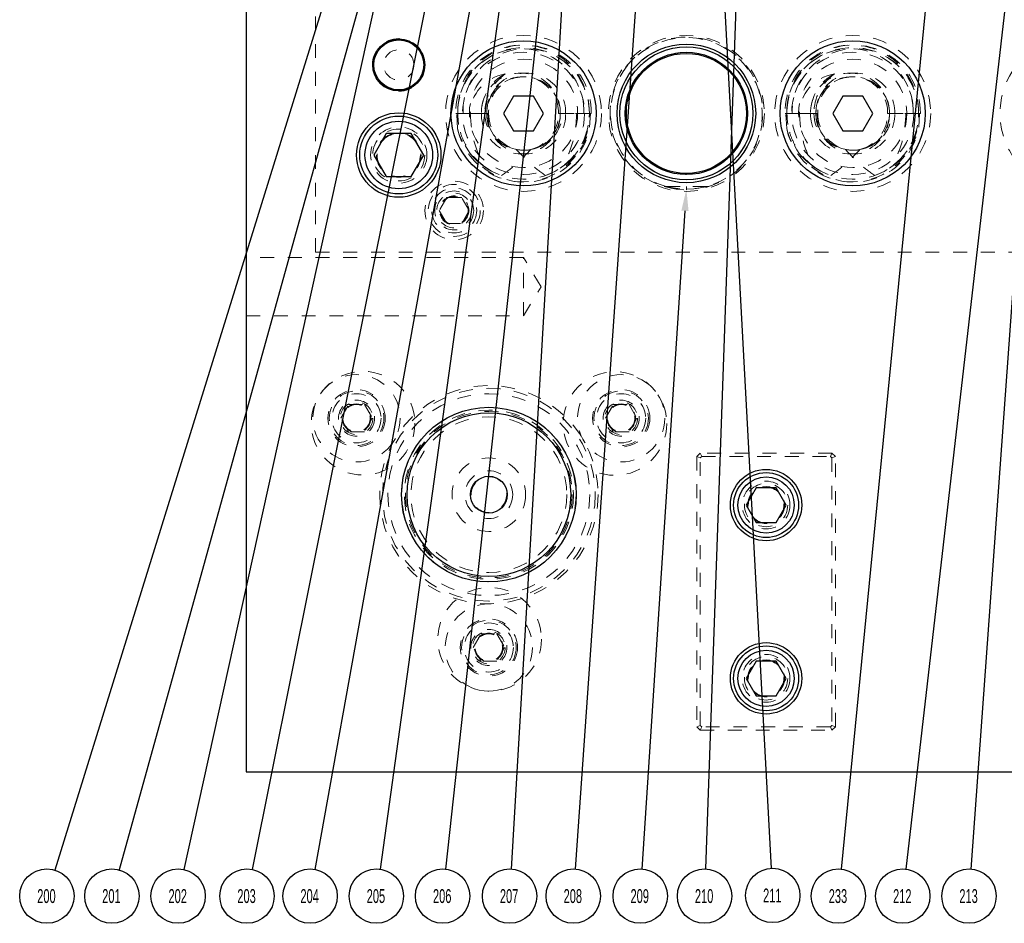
# Model space of a CAD drawing. Header units: inches. Extents: x 1880 to 2363, y -453 to -54.
# Tile 919 of 1056: x 2116.42 to 2123.52, y -428.33 to -421.81. Entities that reach past the tile are written whole.
import ezdxf

# ---------------------------------------------------------------- set-up
doc = ezdxf.new("R2010")
doc.units = ezdxf.units.IN
doc.header["$LTSCALE"] = 0.5
doc.header["$MEASUREMENT"] = 0
doc.linetypes.add('HIDDEN', pattern=[0.225, 0.15, -0.075])
for name, color, linetype in [('DSS-M-S', 53, 'Continuous'), ('DST-M-S', 53, 'Continuous'), ('PAD-M-S', 135, 'Continuous'), ('PBU-M-S', 8, 'Continuous'), ('SID-M-S', 105, 'Continuous'), ('SVF-M-S', 8, 'Continuous')]:
    doc.layers.add(name, color=color, linetype=linetype)
doc.styles.add('SLDTEXTSTYLE0', font='TXT', dxfattribs={"width": 0.595745})

msp = doc.modelspace()

# ---------------------------------------------------------------- linework, layer by layer
at = {"layer": 'DSS-M-S', "linetype": 'HIDDEN', "lineweight": 18}
for radius in [0.76772, 0.72835, 0.61024, 0.2655, 0.172]:
    msp.add_circle((2119.80381, -425.23517), radius, dxfattribs=at)
at = {"layer": 'DST-M-S', "linetype": 'Continuous', "lineweight": 25}
for p, q in [((2118.05381, -413.23517), (2118.05381, -427.23517)), ((2118.05381, -427.23517), (2130.55381, -427.23517))]:
    msp.add_line(p, q, dxfattribs=at)
at = {"layer": 'DST-M-S', "linetype": 'HIDDEN', "lineweight": 18}
for p, q in [((2120.05381, -423.52422), (2118.05381, -423.52422)), ((2120.05381, -423.73517), (2120.05381, -423.52422)), ((2120.18056, -423.73517), (2120.05381, -423.52422)), ((2120.05381, -423.94612), (2120.05381, -423.73517)), ((2120.05381, -423.94612), (2120.18056, -423.73517)), ((2118.05381, -423.94612), (2120.05381, -423.94612)), ((2121.32881, -424.93517), (2121.30381, -424.96017)), ((2122.27881, -424.93517), (2121.32881, -424.93517)), ((2121.32881, -424.93517), (2121.33916, -424.96017)), ((2122.27881, -424.93517), (2122.26845, -424.96017)), ((2122.30381, -424.96017), (2122.27881, -424.93517)), ((2121.30381, -424.96017), (2121.30381, -426.91017)), ((2121.30381, -424.96017), (2121.32881, -424.97052)), ((2121.32881, -424.97052), (2121.33916, -424.96017)), ((2121.32881, -426.89981), (2121.32881, -424.97052)), ((2121.33916, -424.96017), (2122.26845, -424.96017)), ((2122.26845, -424.96017), (2122.27881, -424.97052)), ((2122.30381, -424.96017), (2122.27881, -424.97052)), ((2122.27881, -424.97052), (2122.27881, -426.89981)), ((2122.30381, -426.91017), (2122.30381, -424.96017)), ((2121.32881, -426.89981), (2121.30381, -426.91017)), ((2121.30381, -426.91017), (2121.32881, -426.93517)), ((2121.33916, -426.91017), (2121.32881, -426.89981)), ((2121.33916, -426.91017), (2121.32881, -426.93517)), ((2122.26845, -426.91017), (2121.33916, -426.91017)), ((2122.27881, -426.89981), (2122.26845, -426.91017)), ((2122.26845, -426.91017), (2122.27881, -426.93517)), ((2122.27881, -426.89981), (2122.30381, -426.91017)), ((2122.27881, -426.93517), (2122.30381, -426.91017)), ((2121.32881, -426.93517), (2122.27881, -426.93517))]:
    msp.add_line(p, q, dxfattribs=at)
at = {"layer": 'DST-M-S', "linetype": 'Continuous', "lineweight": 25}
for centre, radius in [((2119.15381, -422.13517), 0.1875), ((2120.05381, -422.48517), 0.52345), ((2121.22881, -422.48517), 0.5), ((2122.42881, -422.48517), 0.52345), ((2119.15381, -422.78517), 0.3045), ((2119.80381, -425.23517), 0.62992), ((2121.80381, -425.31017), 0.2575), ((2121.80381, -426.56017), 0.2575)]:
    msp.add_circle(centre, radius, dxfattribs=at)
at = {"layer": 'DST-M-S', "linetype": 'HIDDEN', "lineweight": 18}
for centre, radius in [((2119.15381, -422.78517), 0.203), ((2118.84913, -424.68399), 0.09843), ((2120.75848, -424.68399), 0.09843), ((2121.80381, -425.31017), 0.172), ((2121.80381, -425.31017), 0.1285), ((2119.80381, -426.33753), 0.09843), ((2121.80381, -426.56017), 0.172), ((2121.80381, -426.56017), 0.1285)]:
    msp.add_circle(centre, radius, dxfattribs=at)
at = {"layer": 'PAD-M-S', "linetype": 'HIDDEN', "lineweight": 18}
for p, q in [((2121.06918, -423.01273), (2121.11856, -423.02521)), ((2121.11856, -423.02521), (2121.15454, -423.03132))]:
    msp.add_line(p, q, dxfattribs=at)
for centre, radius in [((2120.05381, -422.48517), 0.44062), ((2120.05381, -422.48517), 0.39062), ((2122.42881, -422.48517), 0.44063), ((2122.42881, -422.48517), 0.39063), ((2119.15381, -422.78517), 0.15625), ((2119.55381, -423.18517), 0.1005)]:
    msp.add_circle(centre, radius, dxfattribs=at)
at = {"layer": 'PBU-M-S', "linetype": 'HIDDEN', "lineweight": 18}
for p, q in [((2118.55381, -416.98517), (2118.55381, -423.48517)), ((2118.55381, -423.48517), (2130.05381, -423.48517))]:
    msp.add_line(p, q, dxfattribs=at)
for centre, radius in [((2119.15381, -422.13517), 0.19), ((2121.22881, -422.48517), 0.5625), ((2119.55381, -423.18517), 0.211), ((2119.55381, -423.18517), 0.1405)]:
    msp.add_circle(centre, radius, dxfattribs=at)
at = {"layer": 'SID-M-S'}
for p, q in [((2121.79831, -415.69107), (2121.36662, -427.93532)), ((2120.66033, -416.0367), (2119.96442, -427.93553)), ((2119.96363, -418.6304), (2118.09728, -427.93902)), ((2119.13259, -420.01417), (2116.67294, -427.94399)), ((2119.95372, -420.13463), (2118.54847, -427.9383)), ((2120.06075, -420.42469), (2119.01886, -427.93705)), ((2120.30856, -420.42525), (2119.49133, -427.93635)), ((2123.82208, -420.43801), (2123.28194, -427.9357)), ((2120.94293, -420.54079), (2120.42626, -427.93567)), ((2121.44336, -420.55055), (2121.84129, -427.93084)), ((2123.0686, -420.54793), (2122.34451, -427.93613)), ((2123.66095, -420.56949), (2122.8121, -427.93648)), ((2119.08906, -420.90341), (2117.13619, -427.94233)), ((2119.12025, -421.05752), (2117.60415, -427.93979)), ((2121.21863, -423.18808), (2120.90823, -427.93561))]:
    msp.add_line(p, q, dxfattribs=at)
at = {"layer": 'SID-M-S', "color": 0}
for centre in [(2116.61487, -428.1312), (2117.08379, -428.1312), (2117.56198, -428.1312), (2118.05875, -428.1312), (2118.51374, -428.1312), (2118.99194, -428.1312), (2119.47013, -428.1312), (2119.95297, -428.1312), (2120.4126, -428.1312), (2120.89544, -428.1312), (2121.35971, -428.1312), (2121.85184, -428.12655), (2122.32539, -428.1312), (2122.78966, -428.1312), (2123.26786, -428.1312)]:
    msp.add_circle(centre, 0.196, dxfattribs=at)
at = {"layer": 'SID-M-S'}
msp.add_solid([(2121.19269, -423.18638), (2121.22881, -423.03241), (2121.19269, -423.18638), (2121.24457, -423.18978)], dxfattribs=at)
at = {"layer": 'SVF-M-S', "linetype": 'Continuous', "lineweight": 25}
for p, q in [((2119.98164, -422.36017), (2119.90947, -422.48517)), ((2120.12598, -422.36017), (2119.98164, -422.36017)), ((2120.19815, -422.48517), (2120.12598, -422.36017)), ((2122.35664, -422.36017), (2122.28447, -422.48517)), ((2122.50098, -422.36017), (2122.35664, -422.36017)), ((2122.57315, -422.48517), (2122.50098, -422.36017)), ((2119.90947, -422.48517), (2119.98164, -422.61017)), ((2120.12598, -422.61017), (2120.19815, -422.48517)), ((2122.28447, -422.48517), (2122.35664, -422.61017)), ((2122.50098, -422.61017), (2122.57315, -422.48517)), ((2119.06374, -422.62917), (2118.97367, -422.78517)), ((2119.24387, -422.62917), (2119.06374, -422.62917)), ((2119.33394, -422.78517), (2119.24387, -422.62917)), ((2119.98164, -422.61017), (2120.12598, -422.61017)), ((2122.35664, -422.61017), (2122.50098, -422.61017)), ((2118.97367, -422.78517), (2119.06374, -422.94117)), ((2119.24387, -422.94117), (2119.33394, -422.78517)), ((2119.06374, -422.94117), (2119.24387, -422.94117)), ((2121.73164, -425.18517), (2121.65947, -425.31017)), ((2121.87598, -425.18517), (2121.73164, -425.18517)), ((2121.94815, -425.31017), (2121.87598, -425.18517)), ((2121.65947, -425.31017), (2121.73164, -425.43517)), ((2121.87598, -425.43517), (2121.94815, -425.31017)), ((2121.73164, -425.43517), (2121.87598, -425.43517)), ((2121.73164, -426.43517), (2121.65947, -426.56017)), ((2121.87598, -426.43517), (2121.73164, -426.43517)), ((2121.94815, -426.56017), (2121.87598, -426.43517)), ((2121.65947, -426.56017), (2121.73164, -426.68517)), ((2121.87598, -426.68517), (2121.94815, -426.56017)), ((2121.73164, -426.68517), (2121.87598, -426.68517))]:
    msp.add_line(p, q, dxfattribs=at)
at = {"layer": 'SVF-M-S', "linetype": 'HIDDEN', "lineweight": 18}
for p, q in [((2119.56577, -422.48517), (2119.5712, -422.48517)), ((2119.5712, -422.48517), (2119.57881, -422.48517)), ((2119.57738, -422.59362), (2119.5712, -422.48517)), ((2119.57881, -422.48517), (2119.75005, -422.48517)), ((2119.57912, -422.50237), (2119.57881, -422.48517)), ((2119.58539, -422.56397), (2119.57912, -422.50237)), ((2119.75005, -422.48517), (2119.67002, -422.48517)), ((2119.75005, -422.48517), (2119.77395, -422.48517)), ((2119.75005, -422.48517), (2119.78881, -422.48517)), ((2119.78881, -422.48517), (2119.79642, -422.48517)), ((2119.79642, -422.48517), (2119.80365, -422.57261)), ((2119.79642, -422.48517), (2119.80184, -422.48517)), ((2120.30577, -422.48517), (2120.49005, -422.48517)), ((2120.52881, -422.48517), (2120.31881, -422.48517)), ((2120.31881, -422.48517), (2120.52881, -422.48517)), ((2120.49005, -422.48517), (2120.54184, -422.48517)), ((2120.53642, -422.48517), (2120.53024, -422.59362)), ((2121.94077, -422.48517), (2121.9462, -422.48517)), ((2121.9462, -422.48517), (2121.95381, -422.48517)), ((2121.95238, -422.59362), (2121.9462, -422.48517)), ((2121.95381, -422.48517), (2122.12505, -422.48517)), ((2121.95412, -422.50237), (2121.95381, -422.48517)), ((2121.96039, -422.56397), (2121.95412, -422.50237)), ((2122.12505, -422.48517), (2122.04502, -422.48517)), ((2122.12505, -422.48517), (2122.14895, -422.48517)), ((2122.12505, -422.48517), (2122.16381, -422.48517)), ((2122.16381, -422.48517), (2122.17142, -422.48517)), ((2122.17142, -422.48517), (2122.17865, -422.57261)), ((2122.17142, -422.48517), (2122.17684, -422.48517)), ((2122.68077, -422.48517), (2122.86505, -422.48517)), ((2122.90381, -422.48517), (2122.69381, -422.48517)), ((2122.69381, -422.48517), (2122.90381, -422.48517)), ((2122.86505, -422.48517), (2122.91684, -422.48517)), ((2122.91142, -422.48517), (2122.90524, -422.59362)), ((2119.78881, -422.87938), (2119.75874, -422.8574)), ((2122.16381, -422.87938), (2122.13374, -422.8574)), ((2121.06918, -423.01273), (2121.08335, -423.01273)), ((2121.06918, -423.01273), (2121.18939, -423.03052)), ((2121.08335, -423.01273), (2121.22881, -423.01273)), ((2121.22881, -423.03241), (2121.22881, -423.01273)), ((2121.37426, -423.01273), (2121.22881, -423.01273)), ((2121.35586, -423.01755), (2121.38844, -423.01273)), ((2121.38844, -423.01273), (2121.37426, -423.01273)), ((2119.49968, -423.09142), (2119.44555, -423.18517)), ((2119.60793, -423.09142), (2119.49968, -423.09142)), ((2119.66206, -423.18517), (2119.60793, -423.09142)), ((2121.15454, -423.03132), (2121.15454, -423.02735)), ((2121.15454, -423.03132), (2121.21112, -423.03607)), ((2121.22881, -423.03241), (2121.22881, -423.03635)), ((2119.44555, -423.18517), (2119.49968, -423.27892)), ((2119.60793, -423.27892), (2119.66206, -423.18517)), ((2119.49968, -423.27892), (2119.60793, -423.27892)), ((2118.73548, -424.68399), (2118.79231, -424.58556)), ((2118.79231, -424.58556), (2118.90596, -424.58556)), ((2118.90596, -424.58556), (2118.96279, -424.68399)), ((2120.64483, -424.68399), (2120.70166, -424.58556)), ((2120.70166, -424.58556), (2120.81531, -424.58556)), ((2120.81531, -424.58556), (2120.87213, -424.68399)), ((2118.79231, -424.78241), (2118.73548, -424.68399)), ((2118.96279, -424.68399), (2118.90596, -424.78241)), ((2120.70166, -424.78241), (2120.64483, -424.68399)), ((2120.87213, -424.68399), (2120.81531, -424.78241)), ((2118.90596, -424.78241), (2118.79231, -424.78241)), ((2120.81531, -424.78241), (2120.70166, -424.78241)), ((2119.69016, -426.33753), (2119.74698, -426.2391)), ((2119.74698, -426.2391), (2119.86063, -426.2391)), ((2119.86063, -426.2391), (2119.91746, -426.33753)), ((2119.74698, -426.43596), (2119.69016, -426.33753)), ((2119.91746, -426.33753), (2119.86063, -426.43596)), ((2119.86063, -426.43596), (2119.74698, -426.43596))]:
    msp.add_line(p, q, dxfattribs=at)
at = {"layer": 'SVF-M-S', "linetype": 'Continuous', "lineweight": 25}
for centre, radius in [((2119.15381, -422.13517), 0.1805), ((2121.22881, -422.48517), 0.47999), ((2121.22881, -422.48517), 0.44122), ((2121.22881, -422.48517), 0.43307), ((2119.15381, -422.78517), 0.28125), ((2119.15381, -422.78517), 0.24375), ((2119.80381, -425.23517), 0.59055), ((2121.80381, -425.31017), 0.23438), ((2119.80381, -425.23517), 0.13287), ((2121.80381, -425.31017), 0.20312), ((2121.80381, -426.56017), 0.23438), ((2121.80381, -426.56017), 0.20312)]:
    msp.add_circle(centre, radius, dxfattribs=at)
at = {"layer": 'SVF-M-S', "linetype": 'HIDDEN', "lineweight": 18}
for centre, radius in [((2120.05381, -422.48517), 0.5625), ((2122.42881, -422.48517), 0.5625), ((2124.05381, -422.48517), 0.5625), ((2119.15381, -422.13517), 0.1095), ((2121.22881, -422.48517), 0.47999), ((2121.22881, -422.48517), 0.44122), ((2119.15381, -422.78517), 0.1875), ((2119.15381, -422.78517), 0.16072), ((2119.15381, -422.78517), 0.16045), ((2119.15381, -422.78517), 0.15993), ((2119.55381, -423.18517), 0.1875), ((2119.55381, -423.18517), 0.1625), ((2119.55381, -423.18517), 0.125), ((2119.55381, -423.18517), 0.10497), ((2119.55381, -423.18517), 0.1047), ((2119.55381, -423.18517), 0.10418), ((2118.8962, -424.71966), 0.37402), ((2118.84913, -424.68399), 0.31496), ((2120.71337, -424.7221), 0.37402), ((2120.75848, -424.68399), 0.31496), ((2118.84913, -424.68399), 0.20669), ((2118.84913, -424.68399), 0.19685), ((2118.84913, -424.68399), 0.17717), ((2119.80381, -425.23517), 0.7874), ((2120.75848, -424.68399), 0.20669), ((2120.75848, -424.68399), 0.19685), ((2120.75848, -424.68399), 0.17717), ((2118.84913, -424.68399), 0.12992), ((2118.84913, -424.68399), 0.11811), ((2118.84913, -424.68399), 0.10289), ((2118.84913, -424.68399), 0.10262), ((2118.84913, -424.68399), 0.1021), ((2120.75848, -424.68399), 0.12992), ((2120.75848, -424.68399), 0.11811), ((2120.75848, -424.68399), 0.10289), ((2120.75848, -424.68399), 0.10262), ((2120.75848, -424.68399), 0.1021), ((2119.80381, -425.23517), 0.62932), ((2119.80381, -425.23517), 0.60095), ((2119.80381, -425.23517), 0.56218), ((2119.80381, -425.23517), 0.1285), ((2121.80381, -425.31017), 0.15625), ((2121.80381, -425.31017), 0.13297), ((2121.80381, -425.31017), 0.1327), ((2121.80381, -425.31017), 0.13218), ((2119.809, -426.2787), 0.37402), ((2119.80381, -426.33753), 0.31496), ((2119.80381, -426.33753), 0.20669), ((2119.80381, -426.33753), 0.19685), ((2119.80381, -426.33753), 0.17717), ((2119.80381, -426.33753), 0.12992), ((2119.80381, -426.33753), 0.11811), ((2119.80381, -426.33753), 0.10289), ((2119.80381, -426.33753), 0.10262), ((2119.80381, -426.33753), 0.1021), ((2121.80381, -426.56017), 0.15625), ((2121.80381, -426.56017), 0.13297), ((2121.80381, -426.56017), 0.1327), ((2121.80381, -426.56017), 0.13218)]:
    msp.add_circle(centre, radius, dxfattribs=at)
for centre, radius, start, end in [((2121.22881, -422.48517), 0.55118, 284.633541, 253.165019), ((2121.22881, -422.48517), 0.54724, 270, 254.585631), ((2120.04729, -422.47358), 0.48166, 358.62082, 181.37918), ((2120.06033, -422.47358), 0.48166, 358.62082, 181.37918), ((2120.03443, -422.4742), 0.45575, 358.62082, 181.37918), ((2120.05381, -422.48517), 0.475, 236.089671, 180), ((2120.07319, -422.4742), 0.45575, 358.62082, 181.37918), ((2122.42229, -422.47358), 0.48166, 358.62082, 181.37918), ((2122.43533, -422.47358), 0.48166, 358.62082, 181.37918), ((2122.40943, -422.4742), 0.45575, 358.62082, 181.37918), ((2122.42881, -422.48517), 0.475, 236.089671, 180), ((2122.44819, -422.4742), 0.45575, 358.62082, 181.37918), ((2120.03443, -422.47844), 0.28446, 358.6441, 181.3559), ((2120.06962, -422.48303), 0.31958, 117.653768, 180.383392), ((2120.07319, -422.47844), 0.28446, 358.6441, 181.3559), ((2120.04729, -422.47885), 0.25856, 358.600686, 181.399314), ((2120.05381, -422.48517), 0.265, 199.267908, 180), ((2120.06033, -422.47885), 0.25856, 358.600686, 181.399314), ((2122.40943, -422.47844), 0.28446, 358.6441, 181.3559), ((2122.44462, -422.48303), 0.31958, 117.653768, 180.383392), ((2122.44819, -422.47844), 0.28446, 358.6441, 181.3559), ((2122.42229, -422.47885), 0.25856, 358.600686, 181.399314), ((2122.42881, -422.48517), 0.265, 199.267908, 180), ((2122.43533, -422.47885), 0.25856, 358.600686, 181.399314), ((2120.04845, -422.49868), 0.48055, 191.395618, 1.610912), ((2120.03443, -422.4919), 0.28446, 178.6441, 1.3559), ((2120.07319, -422.4919), 0.28446, 178.6441, 1.3559), ((2120.04944, -422.4905), 0.26069, 178.827725, 282.520153), ((2120.05381, -422.48517), 0.265, 180, 199.267908), ((2120.06694, -422.48804), 0.26511, 179.380164, 255.746287), ((2120.05818, -422.4905), 0.26069, 257.479847, 1.172275), ((2120.04068, -422.48804), 0.26511, 284.253713, 0.619836), ((2120.05997, -422.48953), 0.46886, 288.877269, 0.53304), ((2122.42345, -422.49868), 0.48055, 191.395618, 1.610912), ((2122.40943, -422.4919), 0.28446, 178.6441, 1.3559), ((2122.44819, -422.4919), 0.28446, 178.6441, 1.3559), ((2122.42444, -422.4905), 0.26069, 178.827725, 282.520153), ((2122.42881, -422.48517), 0.265, 180, 199.267908), ((2122.44194, -422.48804), 0.26511, 179.380164, 255.746287), ((2122.43318, -422.4905), 0.26069, 257.479847, 1.172275), ((2122.41568, -422.48804), 0.26511, 284.253713, 0.619836), ((2122.43497, -422.48953), 0.46886, 288.877269, 0.53304), ((2120.06135, -422.50308), 0.47755, 206.399652, 349.070717), ((2122.43635, -422.50308), 0.47755, 206.399652, 349.070717), ((2120.03791, -422.50378), 0.45225, 228.927068, 251.705144), ((2122.41291, -422.50378), 0.45225, 228.927068, 251.705144)]:
    msp.add_arc(centre, radius, start, end, dxfattribs=at)
for centre, major_axis, ratio, start_param, end_param in [((2119.98208, -422.48517), (-0.31206, 0), 0.9318009, 4.9084034, 6.2831853), ((2120.15933, -422.48517), (0.38537, 0), 0.9410518, 2.2365539, 3.1415927), ((2122.35708, -422.48517), (-0.31206, 0), 0.9318009, 4.9084034, 6.2831853), ((2122.53433, -422.48517), (0.38537, 0), 0.9410518, 2.2365539, 3.1415927), ((2120.04638, -422.48517), (-0.27243, 0), 0.966834, 0, 1.4059114), ((2120.06123, -422.48517), (0.27243, 0), 0.966834, 4.8772739, 6.2831853), ((2122.42138, -422.48517), (-0.27243, 0), 0.966834, 0, 1.4059114), ((2122.43623, -422.48517), (0.27243, 0), 0.966834, 4.8772739, 6.2831853), ((2120.04648, -422.48517), (-0.48233, 0), 0.966834, 0.2347238, 1.0072023), ((2120.06114, -422.48517), (0.48233, 0), 0.966834, 5.275983, 6.0484615), ((2122.42148, -422.48517), (-0.48233, 0), 0.966834, 0.2347238, 1.0072023), ((2122.43614, -422.48517), (0.48233, 0), 0.966834, 5.275983, 6.0484615)]:
    msp.add_ellipse(centre, major_axis=major_axis, ratio=ratio, start_param=start_param, end_param=end_param, dxfattribs=at)
for points, knots in [([(2119.76681, -422.86366), (2119.7466, -422.84675), (2119.70559, -422.81243), (2119.656, -422.74872), (2119.61701, -422.67726), (2119.58601, -422.58954), (2119.58146, -422.52354), (2119.57881, -422.48517)], [0, 0, 0, 0, 0.18252081, 0.37034789, 0.55217756, 0.73962361, 1, 1, 1, 1]), ([(2119.67002, -422.48517), (2119.67283, -422.53358), (2119.67804, -422.62309), (2119.71402, -422.75043), (2119.74909, -422.82566), (2119.76681, -422.86366)], [0, 0, 0, 0, 0.3683479, 0.68090604, 1, 1, 1, 1]), ([(2120.4376, -422.48517), (2120.43478, -422.53358), (2120.42958, -422.62309), (2120.3936, -422.75043), (2120.35852, -422.82566), (2120.3408, -422.86366)], [0, 0, 0, 0, 0.3683479, 0.680906, 1, 1, 1, 1]), ([(2122.14181, -422.86366), (2122.1216, -422.84675), (2122.08059, -422.81243), (2122.031, -422.74872), (2121.99201, -422.67726), (2121.96101, -422.58954), (2121.95646, -422.52354), (2121.95381, -422.48517)], [0, 0, 0, 0, 0.18252081, 0.37034789, 0.55217756, 0.73962361, 1, 1, 1, 1]), ([(2122.04502, -422.48517), (2122.04783, -422.53358), (2122.05304, -422.62309), (2122.08902, -422.75043), (2122.12409, -422.82566), (2122.14181, -422.86366)], [0, 0, 0, 0, 0.3683479, 0.68090604, 1, 1, 1, 1]), ([(2122.8126, -422.48517), (2122.80978, -422.53358), (2122.80458, -422.62309), (2122.7686, -422.75043), (2122.73352, -422.82566), (2122.7158, -422.86366)], [0, 0, 0, 0, 0.3683479, 0.680906, 1, 1, 1, 1]), ([(2119.89595, -422.93317), (2119.93068, -422.90781), (2120.00693, -422.85213), (2120.07104, -422.78276), (2120.10595, -422.74499)], [0, 0, 0, 0, 0.4555585, 1, 1, 1, 1]), ([(2120.21166, -422.93317), (2120.17693, -422.90781), (2120.10069, -422.85213), (2120.03657, -422.78276), (2120.00166, -422.74499)], [0, 0, 0, 0, 0.4555585, 1, 1, 1, 1]), ([(2122.27095, -422.93317), (2122.30568, -422.90781), (2122.38193, -422.85213), (2122.44604, -422.78276), (2122.48095, -422.74499)], [0, 0, 0, 0, 0.4555585, 1, 1, 1, 1]), ([(2122.58666, -422.93317), (2122.55193, -422.90781), (2122.47569, -422.85213), (2122.41157, -422.78276), (2122.37666, -422.74499)], [0, 0, 0, 0, 0.4555585, 1, 1, 1, 1])]:
    msp.add_open_spline(points, degree=3, knots=knots, dxfattribs=at)
msp.add_open_spline([(2121.08335, -423.01273), (2121.13184, -423.02257), (2121.22881, -423.04225), (2121.32578, -423.02257), (2121.37426, -423.01273)], degree=3, dxfattribs=at)

# ---------------------------------------------------------------- texts
at = {"layer": 'SID-M-S', "color": 0, "char_height": 0.1, "attachment_point": 2, "style": 'SLDTEXTSTYLE0'}
for s, insert in [('200', (2116.61185, -428.08082)), ('201', (2117.08077, -428.08082)), ('202', (2117.55896, -428.08082)), ('203', (2118.05573, -428.08082)), ('204', (2118.51072, -428.08082)), ('205', (2118.98891, -428.08082)), ('206', (2119.46711, -428.08082)), ('207', (2119.94995, -428.08082)), ('208', (2120.40958, -428.08082)), ('209', (2120.89242, -428.08082)), ('210', (2121.35669, -428.08082)), ('211', (2121.84882, -428.07618)), ('233', (2122.32237, -428.08082)), ('212', (2122.78664, -428.08082)), ('213', (2123.26484, -428.08082))]:
    msp.add_mtext(s, dxfattribs=dict(at, insert=insert))

doc.saveas('drawing.dxf')
